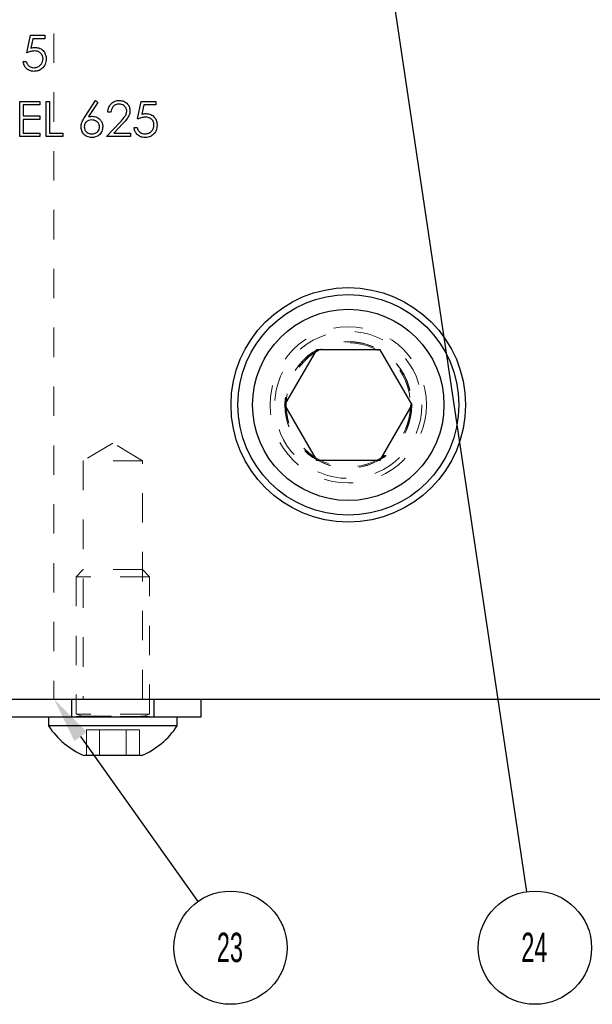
# Model space of a CAD drawing. Header units: inches. Extents: x 220 to 877, y 4 to 174.
# Tile 372 of 656: x 426.32 to 428.26, y 148.89 to 152.23. Entities that reach past the tile are written whole.
import ezdxf

# ---------------------------------------------------------------- set-up
doc = ezdxf.new("R2010")
doc.units = ezdxf.units.IN
doc.header["$LTSCALE"] = 0.5
doc.header["$MEASUREMENT"] = 0
doc.linetypes.add('HIDDEN', pattern=[0.225, 0.15, -0.075])
for name, color, linetype in [('DSS-M-S', 53, 'Continuous'), ('MFT-M-S', 8, 'Continuous'), ('SID-M-S', 105, 'Continuous'), ('SVD-M-S', 8, 'Continuous')]:
    doc.layers.add(name, color=color, linetype=linetype)
doc.styles.add('SLDTEXTSTYLE0', font='TXT', dxfattribs={"width": 0.595745})

msp = doc.modelspace()

# ---------------------------------------------------------------- linework, layer by layer
at = {"layer": 'DSS-M-S', "linetype": 'Continuous', "lineweight": 25}
for p, q in [((426.34095, 152.12165), (426.35326, 152.18165)), ((426.35326, 152.18165), (426.40249, 152.18165)), ((426.40249, 152.18165), (426.40249, 152.16934)), ((426.36168, 152.16934), (426.35521, 152.13778)), ((426.40249, 152.16934), (426.36168, 152.16934)), ((426.32865, 152.09242), (426.33942, 152.09242)), ((426.31788, 151.95665), (426.38557, 151.95665)), ((426.31788, 151.83665), (426.31788, 151.95665)), ((426.32865, 151.94434), (426.32865, 151.90742)), ((426.38557, 151.94434), (426.32865, 151.94434)), ((426.38557, 151.95665), (426.38557, 151.94434)), ((426.40711, 151.95665), (426.41788, 151.95665)), ((426.40711, 151.83665), (426.40711, 151.95665)), ((426.41788, 151.95665), (426.41788, 151.84896)), ((426.53898, 151.90496), (426.5748, 151.95972)), ((426.58309, 151.95321), (426.55139, 151.90472)), ((426.5748, 151.95972), (426.58309, 151.95321)), ((426.71788, 151.89665), (426.73019, 151.95665)), ((426.73019, 151.95665), (426.77942, 151.95665)), ((426.7386, 151.94434), (426.73213, 151.91278)), ((426.77942, 151.94434), (426.7386, 151.94434)), ((426.77942, 151.95665), (426.77942, 151.94434)), ((426.32865, 151.90742), (426.38557, 151.90742)), ((426.38557, 151.90742), (426.38557, 151.89511)), ((426.62711, 151.91972), (426.61634, 151.91972)), ((426.32865, 151.89511), (426.32865, 151.84896)), ((426.38557, 151.89511), (426.32865, 151.89511)), ((426.61172, 151.83665), (426.65826, 151.88631)), ((426.66744, 151.881), (426.63742, 151.84896)), ((426.32865, 151.84896), (426.38557, 151.84896)), ((426.38557, 151.84896), (426.38557, 151.83665)), ((426.41788, 151.84896), (426.46403, 151.84896)), ((426.46403, 151.84896), (426.46403, 151.83665)), ((426.63742, 151.84896), (426.69326, 151.84896)), ((426.69326, 151.84896), (426.69326, 151.83665)), ((426.70557, 151.86742), (426.71634, 151.86742)), ((426.38557, 151.83665), (426.31788, 151.83665)), ((426.46403, 151.83665), (426.40711, 151.83665)), ((426.69326, 151.83665), (426.61172, 151.83665)), ((405.93364, 149.92488), (439.43364, 149.92488))]:
    msp.add_line(p, q, dxfattribs=at)
at = {"layer": 'DSS-M-S', "linetype": 'HIDDEN', "lineweight": 18}
for p, q in [((426.63364, 150.79527), (426.53314, 150.73488)), ((426.73414, 150.73488), (426.63364, 150.79527)), ((426.73414, 150.73488), (426.53314, 150.73488)), ((426.53314, 150.73488), (426.53314, 149.92488)), ((426.73414, 149.92488), (426.73414, 150.73488))]:
    msp.add_line(p, q, dxfattribs=at)
at = {"layer": 'DSS-M-S', "linetype": 'Continuous', "lineweight": 25}
msp.add_circle((427.43364, 150.92488), 0.3985, dxfattribs=at)
at = {"layer": 'DSS-M-S', "linetype": 'HIDDEN', "lineweight": 18}
msp.add_circle((427.43364, 150.92488), 0.2655, dxfattribs=at)
at = {"layer": 'DSS-M-S', "linetype": 'Continuous', "lineweight": 25}
for points, knots in [([(426.3674, 152.1278), (426.36231, 152.12727), (426.35323, 152.12633), (426.34471, 152.12308), (426.34095, 152.12165)], [0, 0, 0, 0, 0.5594162, 1, 1, 1, 1]), ([(426.35521, 152.13778), (426.3578, 152.13849), (426.36244, 152.13977), (426.36723, 152.14), (426.36934, 152.14011)], [0, 0, 0, 0, 0.5600642, 1, 1, 1, 1]), ([(426.39634, 152.10131), (426.3959, 152.10546), (426.39501, 152.11376), (426.38692, 152.12277), (426.37714, 152.12724), (426.37065, 152.12761), (426.3674, 152.1278)], [0, 0, 0, 0, 0.279539, 0.5586168, 0.7790473, 1, 1, 1, 1]), ([(426.36934, 152.14011), (426.37508, 152.1395), (426.38655, 152.13828), (426.39917, 152.12748), (426.40619, 152.11434), (426.4068, 152.10535), (426.40711, 152.10085)], [0, 0, 0, 0, 0.2796881, 0.5590255, 0.7792916, 1, 1, 1, 1]), ([(426.36526, 152.05857), (426.36011, 152.0591), (426.34983, 152.06015), (426.3382, 152.06933), (426.33101, 152.08053), (426.32943, 152.08845), (426.32865, 152.09242)], [0, 0, 0, 0, 0.27962453, 0.55901916, 0.77938034, 1, 1, 1, 1]), ([(426.33942, 152.09242), (426.34034, 152.08903), (426.3422, 152.08226), (426.34953, 152.0754), (426.35769, 152.07158), (426.36315, 152.07111), (426.36588, 152.07088)], [0, 0, 0, 0, 0.2800502, 0.5591657, 0.7795831, 1, 1, 1, 1]), ([(426.40711, 152.10085), (426.40641, 152.09463), (426.405, 152.08219), (426.39422, 152.06772), (426.37996, 152.05969), (426.37016, 152.05894), (426.36526, 152.05857)], [0, 0, 0, 0, 0.2798641, 0.559271, 0.7794235, 1, 1, 1, 1]), ([(426.36588, 152.07088), (426.37038, 152.07141), (426.37937, 152.07246), (426.38939, 152.08066), (426.39549, 152.0907), (426.39606, 152.09777), (426.39634, 152.10131)], [0, 0, 0, 0, 0.279617, 0.5593571, 0.7795592, 1, 1, 1, 1]), ([(426.61634, 151.91972), (426.61704, 151.92556), (426.61844, 151.93721), (426.62867, 151.95054), (426.6417, 151.95855), (426.65088, 151.95933), (426.65547, 151.95972)], [0, 0, 0, 0, 0.2800291, 0.5595146, 0.7796675, 1, 1, 1, 1]), ([(426.65492, 151.94742), (426.65082, 151.947), (426.64263, 151.94616), (426.63337, 151.93868), (426.62838, 151.92929), (426.62753, 151.92291), (426.62711, 151.91972)], [0, 0, 0, 0, 0.2796987, 0.5588466, 0.7791762, 1, 1, 1, 1]), ([(426.68095, 151.92309), (426.68045, 151.9268), (426.67944, 151.93423), (426.67211, 151.94208), (426.66368, 151.94675), (426.65784, 151.94719), (426.65492, 151.94742)], [0, 0, 0, 0, 0.2791258, 0.5589784, 0.77935, 1, 1, 1, 1]), ([(426.65547, 151.95972), (426.66082, 151.95922), (426.67152, 151.95823), (426.68339, 151.94845), (426.69059, 151.9366), (426.69135, 151.92823), (426.69172, 151.92405)], [0, 0, 0, 0, 0.2798903, 0.55922373, 0.77958237, 1, 1, 1, 1]), ([(426.55139, 151.90472), (426.55369, 151.90509), (426.55781, 151.90573), (426.56198, 151.90583), (426.56382, 151.90588)], [0, 0, 0, 0, 0.5599103, 1, 1, 1, 1]), ([(426.56382, 151.90588), (426.56907, 151.90528), (426.57959, 151.90408), (426.59129, 151.89445), (426.59838, 151.88272), (426.59907, 151.87446), (426.59942, 151.87033)], [0, 0, 0, 0, 0.2796384, 0.5593258, 0.7795267, 1, 1, 1, 1]), ([(426.65826, 151.88631), (426.66402, 151.89224), (426.67203, 151.90049), (426.67999, 151.91329), (426.68063, 151.91982), (426.68095, 151.92309)], [0, 0, 0, 0, 0.5607172, 0.7805321, 1, 1, 1, 1]), ([(426.69172, 151.92405), (426.69124, 151.91929), (426.69026, 151.90976), (426.68066, 151.89537), (426.67246, 151.88645), (426.66744, 151.881)], [0, 0, 0, 0, 0.2792879, 0.5591538, 1, 1, 1, 1]), ([(426.73213, 151.91278), (426.73473, 151.91349), (426.73936, 151.91477), (426.74416, 151.915), (426.74627, 151.91511)], [0, 0, 0, 0, 0.5600642, 1, 1, 1, 1]), ([(426.74627, 151.91511), (426.75201, 151.9145), (426.76348, 151.91328), (426.77609, 151.90248), (426.78312, 151.88934), (426.78373, 151.88035), (426.78403, 151.87585)], [0, 0, 0, 0, 0.2796881, 0.55902546, 0.77929155, 1, 1, 1, 1]), ([(426.52557, 151.87011), (426.52599, 151.8744), (426.52669, 151.88147), (426.5305, 151.89062), (426.53446, 151.89796), (426.53748, 151.90263), (426.53898, 151.90496)], [0, 0, 0, 0, 0.33937421, 0.55948564, 0.77973125, 1, 1, 1, 1]), ([(426.56156, 151.89357), (426.5579, 151.89326), (426.5506, 151.89263), (426.54221, 151.88631), (426.53712, 151.87826), (426.5366, 151.87254), (426.53634, 151.86968)], [0, 0, 0, 0, 0.2801275, 0.5595148, 0.7797192, 1, 1, 1, 1]), ([(426.58865, 151.86968), (426.58809, 151.87344), (426.58698, 151.88097), (426.57911, 151.88856), (426.57043, 151.89294), (426.56451, 151.89336), (426.56156, 151.89357)], [0, 0, 0, 0, 0.2787544, 0.558605, 0.7791474, 1, 1, 1, 1]), ([(426.74432, 151.9028), (426.73924, 151.90227), (426.73015, 151.90133), (426.72163, 151.89808), (426.71788, 151.89665)], [0, 0, 0, 0, 0.5594162, 1, 1, 1, 1]), ([(426.78403, 151.87585), (426.78333, 151.86963), (426.78193, 151.85719), (426.77114, 151.84272), (426.75689, 151.83469), (426.74709, 151.83394), (426.74218, 151.83357)], [0, 0, 0, 0, 0.2798641, 0.559271, 0.7794235, 1, 1, 1, 1]), ([(426.74281, 151.84588), (426.7473, 151.84641), (426.75629, 151.84746), (426.76632, 151.85566), (426.77241, 151.8657), (426.77298, 151.87277), (426.77326, 151.87631)], [0, 0, 0, 0, 0.279617, 0.5593571, 0.7795592, 1, 1, 1, 1]), ([(426.77326, 151.87631), (426.77282, 151.88046), (426.77193, 151.88876), (426.76385, 151.89777), (426.75406, 151.90224), (426.74757, 151.90261), (426.74432, 151.9028)], [0, 0, 0, 0, 0.279539, 0.5586168, 0.7790473, 1, 1, 1, 1]), ([(426.56192, 151.83357), (426.55655, 151.83421), (426.54582, 151.8355), (426.53369, 151.84525), (426.52682, 151.85747), (426.52599, 151.8659), (426.52557, 151.87011)], [0, 0, 0, 0, 0.2796696, 0.5590848, 0.7795576, 1, 1, 1, 1]), ([(426.53634, 151.86968), (426.53685, 151.86599), (426.53789, 151.85861), (426.54538, 151.851), (426.55381, 151.84654), (426.5596, 151.8461), (426.56249, 151.84588)], [0, 0, 0, 0, 0.279059, 0.5588204, 0.7793034, 1, 1, 1, 1]), ([(426.59942, 151.87033), (426.5988, 151.86483), (426.59756, 151.85385), (426.58731, 151.84169), (426.57482, 151.83478), (426.56622, 151.83397), (426.56192, 151.83357)], [0, 0, 0, 0, 0.2796308, 0.5589603, 0.7794783, 1, 1, 1, 1]), ([(426.56249, 151.84588), (426.56618, 151.84625), (426.57355, 151.84698), (426.5821, 151.85314), (426.58774, 151.86099), (426.58834, 151.86678), (426.58865, 151.86968)], [0, 0, 0, 0, 0.280018, 0.5598526, 0.7799871, 1, 1, 1, 1]), ([(426.74218, 151.83357), (426.73704, 151.8341), (426.72675, 151.83515), (426.71512, 151.84433), (426.70793, 151.85553), (426.70636, 151.86345), (426.70557, 151.86742)], [0, 0, 0, 0, 0.2796245, 0.5590192, 0.7793803, 1, 1, 1, 1]), ([(426.71634, 151.86742), (426.71727, 151.86403), (426.71912, 151.85726), (426.72645, 151.8504), (426.73462, 151.84658), (426.74008, 151.84611), (426.74281, 151.84588)], [0, 0, 0, 0, 0.2800502, 0.5591657, 0.7795831, 1, 1, 1, 1])]:
    msp.add_open_spline(points, degree=3, knots=knots, dxfattribs=at)
at = {"layer": 'MFT-M-S', "linetype": 'HIDDEN', "lineweight": 18}
msp.add_line((426.43364, 156.18738), (426.43364, 149.92488), dxfattribs=at)
msp.add_circle((427.43364, 150.92488), 0.21095, dxfattribs=at)
at = {"layer": 'SID-M-S'}
for p, q in [((426.90664, 156.87058), (428.03938, 149.2701)), ((426.49314, 149.92488), (426.49314, 149.86488)), ((426.77414, 149.86488), (426.77414, 149.92488)), ((426.93364, 149.86488), (426.93364, 149.92488)), ((423.93364, 149.86488), (426.93364, 149.86488)), ((426.52393, 149.79766), (426.92203, 149.23671))]:
    msp.add_line(p, q, dxfattribs=at)
for centre in [(427.03337, 149.07984), (428.06774, 149.07984)]:
    msp.add_circle(centre, 0.19237, dxfattribs=at)
msp.add_solid([(426.50273, 149.78261), (426.43364, 149.92488), (426.50273, 149.78261), (426.54513, 149.81271)], dxfattribs=at)
at = {"layer": 'SVD-M-S', "linetype": 'Continuous', "lineweight": 25}
for p, q in [((427.32539, 151.11238), (427.21714, 150.92488)), ((427.5419, 151.11238), (427.32539, 151.11238)), ((427.65015, 150.92488), (427.5419, 151.11238)), ((427.21714, 150.92488), (427.32539, 150.73738)), ((427.5419, 150.73738), (427.65015, 150.92488)), ((427.32539, 150.73738), (427.5419, 150.73738)), ((426.41514, 149.86488), (426.41514, 149.83388)), ((426.85214, 149.83388), (426.85214, 149.86488)), ((426.85214, 149.83388), (426.41514, 149.83388)), ((426.73114, 149.73288), (426.53614, 149.73288))]:
    msp.add_line(p, q, dxfattribs=at)
at = {"layer": 'SVD-M-S', "linetype": 'HIDDEN', "lineweight": 18}
for p, q in [((426.53314, 150.36488), (426.50864, 150.34038)), ((426.75864, 150.34038), (426.50864, 150.34038)), ((426.50864, 150.34038), (426.50864, 149.87419)), ((426.73414, 150.36488), (426.53314, 150.36488)), ((426.75864, 150.34038), (426.73414, 150.36488)), ((426.75864, 149.87419), (426.75864, 150.34038)), ((426.75864, 149.87419), (426.50864, 149.87419)), ((426.50864, 149.87419), (426.52895, 149.8668)), ((426.75864, 149.86527), (426.50864, 149.86527)), ((426.50864, 149.86527), (426.50864, 149.86488)), ((426.52895, 149.8668), (426.73656, 149.8668)), ((426.73834, 149.8668), (426.75864, 149.87419)), ((426.75864, 149.86488), (426.75864, 149.86527)), ((426.58861, 149.81988), (426.54358, 149.81988)), ((426.54358, 149.81988), (426.54358, 149.73288)), ((426.58861, 149.81988), (426.58861, 149.73288)), ((426.67868, 149.81988), (426.58861, 149.81988)), ((426.72371, 149.81988), (426.67868, 149.81988)), ((426.67868, 149.81988), (426.67868, 149.73288)), ((426.72371, 149.81988), (426.72371, 149.73288))]:
    msp.add_line(p, q, dxfattribs=at)
at = {"layer": 'SVD-M-S', "linetype": 'Continuous', "lineweight": 25}
for radius in [0.375, 0.325]:
    msp.add_circle((427.43364, 150.92488), radius, dxfattribs=at)
at = {"layer": 'SVD-M-S', "linetype": 'HIDDEN', "lineweight": 18}
for radius in [0.25, 0.21542, 0.21515, 0.21463]:
    msp.add_circle((427.43364, 150.92488), radius, dxfattribs=at)
for centre, start, end in [((426.52868, 149.86606), 270, 70), ((426.73861, 149.86606), 110, 270)]:
    msp.add_arc(centre, 0.000787, start, end, dxfattribs=at)
at = {"layer": 'SVD-M-S', "linetype": 'Continuous', "lineweight": 25}
for centre, start, end in [((426.64113, 149.98163), 213.17754, 247.11823), ((426.62616, 149.98163), 292.88177, 326.82246)]:
    msp.add_arc(centre, 0.27, start, end, dxfattribs=at)

# ---------------------------------------------------------------- texts
at = {"layer": 'SID-M-S', "char_height": 0.1, "attachment_point": 2, "style": 'SLDTEXTSTYLE0'}
for s, insert in [('23', (427.03135, 149.13094)), ('24', (428.06573, 149.13094))]:
    msp.add_mtext(s, dxfattribs=dict(at, insert=insert))

doc.saveas('drawing.dxf')
